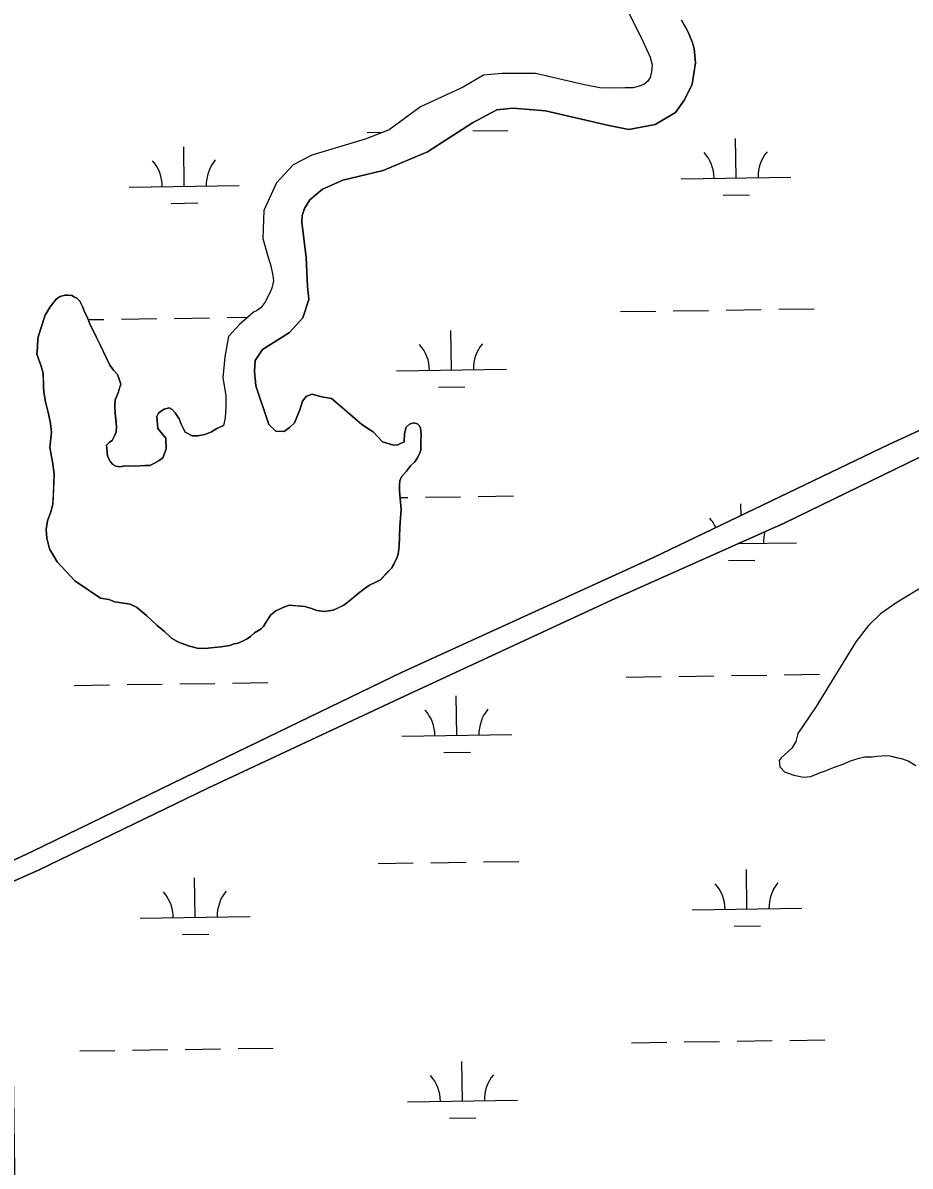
# Model space of a CAD drawing. Extents: x 3807117 to 3845308, y 337856 to 363736.
# Drawn here: x 3832395 to 3833202, y 356598 to 357639 of the extents above; entities that cross this region are included whole.
import ezdxf

# ---------------------------------------------------------------- set-up
doc = ezdxf.new("R2010")
doc.units = 0
for name, color, linetype in [('V-GRID-MAJR', 7, 'Continuous'), ('V-TOPO-SHOR', 7, 'Continuous'), ('V-WETL-SWMP', 7, 'Continuous')]:
    doc.layers.add(name, color=color, linetype=linetype)

msp = doc.modelspace()

# ---------------------------------------------------------------- linework, layer by layer
at = {"layer": 'V-GRID-MAJR'}
msp.add_spline([(3832584.656, 343599.314), (3832493.028, 349656.333), (3832401.352, 355716.436), (3832309.677, 361776.538), (3832309.63, 361779.62200000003)], degree=3, dxfattribs=at)
at = {"layer": 'V-TOPO-SHOR'}
for points in [[(3832943.523, 357654.183), (3832959.344, 357622.259), (3832965.92, 357607.828), (3832967.647, 357600.578), (3832967.268, 357594.322), (3832965.822, 357589.083), (3832963.813, 357585.913), (3832960.239, 357582.71), (3832955.0700000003, 357581.03), (3832950.411, 357579.88300000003), (3832943.126, 357579.717), (3832932.718, 357579.482), (3832920.217, 357579.719), (3832906.174, 357582.492), (3832861.681, 357592.939), (3832830.965, 357592.765), (3832814.338, 357591.346), (3832795.838, 357580.514), (3832757.196, 357562.45900000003), (3832728.514, 357541.504), (3832706.8340000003, 357533.203), (3832658.223, 357518.564), (3832641.239, 357509.85000000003), (3832625.991, 357493.366), (3832614.588, 357468.116), (3832613.605, 357442.579), (3832618.131, 357426.541), (3832620.935, 357417.753), (3832622.696, 357408.943), (3832623.323, 357404.271), (3832621.914, 357397.47000000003), (3832620.435, 357393.792), (3832617.938, 357389.05100000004), (3832615.444, 357384.308), (3832611.907, 357379.542), (3832607.8030000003, 357376.84500000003), (3832605.224, 357375.745), (3832592.461, 357364.522), (3832582.301, 357353.358), (3832579.069, 357335.061), (3832577.4250000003, 357315.761), (3832579.87, 357299.67600000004), (3832580.096, 357289.788), (3832579.291, 357279.356), (3832577.882, 357272.556)], [(3831894.4560000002, 356641.621), (3832032.122, 356706.518), (3832230.848, 356803.427), (3832403.968, 356884.702), (3832552.3680000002, 356957.11100000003), (3832740.325, 357048.067), (3832968.994, 357152.402), (3833183.676, 357255.384), (3833381.49, 357346.563), (3833573.046, 357439.157), (3833794.9220000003, 357545.418), (3833916.194, 357600.599), (3833934.559, 357615.031), (3833943.605, 357628.21400000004), (3833947.119, 357633.48600000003), (3833951.696, 357637.743)], [(3832994.398, 357641.241), (3832998.182, 357635.079), (3833000.37, 357630.442), (3833004.214, 357621.679), (3833005.916, 357615.469), (3833007.251, 357602.483), (3833004.044, 357583.146), (3832997.077, 357568.931), (3832989.009, 357557.294), (3832970.5100000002, 357546.46), (3832946.665, 357541.756), (3832928.358, 357545.50800000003), (3832870.785, 357558.783), (3832841.052, 357561.232), (3832826.505, 357559.862), (3832804.386, 357547.908), (3832763.33, 357521.46400000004), (3832723.105, 357504.415), (3832686.333, 357495.772), (3832667.7770000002, 357487.541), (3832656.539, 357477.915), (3832651.511, 357469.992), (3832649.572, 357463.7), (3832649.193, 357457.444), (3832653.045, 357425.249), (3832654.1550000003, 357399.242), (3832655.466, 357387.29600000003), (3832650.119, 357370.514), (3832637.9250000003, 357357.221), (3832613.287, 357341.564), (3832606.744, 357331.52400000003), (3832605.929, 357321.612), (3832607.264, 357308.626), (3832618.9930000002, 357273.48600000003)], [(3833989.8570000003, 357603.302), (3833978.464, 357602.00800000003), (3833959.0160000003, 357589.626), (3833925.273, 357566.539), (3833913.432, 357562.117), (3833899.4930000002, 357558.68700000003), (3833862.367, 357547.463), (3833774.61, 357502.385), (3833697.503, 357468.452), (3833566.992, 357408.39), (3833392.3510000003, 357325.52400000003), (3833256.64, 357265.86100000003), (3833087.694, 357183.64400000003), (3832930.932, 357113.642), (3832742.375, 357026.30700000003), (3832563.605, 356942.308), (3832409.544, 356867.695), (3832259.964, 356801.492), (3832067.893, 356708.885), (3831895.728, 356631.266)], [(3832417.247, 357170.001), (3832416.548, 357177.793), (3832417.935, 357185.635), (3832420.8680000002, 357194.032), (3832422.7970000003, 357200.844), (3832423.116, 357209.701), (3832423.424, 357219.079), (3832423.733, 357228.45900000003), (3832422.4450000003, 357239.362), (3832421.251, 357246.102), (3832420.069, 357252.324), (3832421.312, 357266.41000000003), (3832420.616, 357274.203), (3832418.852, 357283.01300000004), (3832416.004, 357293.882), (3832414.799, 357301.14400000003), (3832414.148, 357306.856), (3832414.019, 357312.58), (3832413.853, 357319.865), (3832412.139, 357326.597), (3832408.25, 357337.441), (3832408.629, 357343.69800000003), (3832408.961, 357352.03500000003), (3832411.3850000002, 357359.89900000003), (3832415.774, 357373.015), (3832420.294, 357380.406), (3832425.852, 357387.82), (3832429.449, 357389.985), (3832433.588, 357391.119), (3832436.711, 357391.191), (3832439.844, 357390.74), (3832442.48, 357389.237), (3832444.586, 357388.244), (3832447.248, 357385.7), (3832449.978, 357380.03500000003), (3832451.1, 357376.417), (3832453.822, 357371.272), (3832456.589, 357364.047), (3832459.307, 357358.9), (3832462.039, 357353.235), (3832465.846, 357346.032), (3832471.332, 357333.663), (3832474.597, 357327.49), (3832477.825, 357322.876), (3832481.56, 357318.794), (3832483.239, 357313.627), (3832484.364, 357310.00800000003), (3832483.393, 357306.862), (3832481.9390000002, 357302.14400000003), (3832479.477, 357295.84), (3832479.086, 357290.106), (3832479.227, 357283.859), (3832479.879, 357278.147), (3832480.5500000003, 357271.395), (3832480.137, 357266.699), (3832479.166, 357263.553), (3832476.6720000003, 357258.81200000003), (3832474.105, 357257.192), (3832472.0700000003, 357255.06200000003), (3832471.562, 357254.532), (3832471.631, 357251.409), (3832472.305, 357244.656), (3832475.025, 357239.512), (3832477.165, 357236.956), (3832479.8030000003, 357235.455), (3832483.457, 357235.017), (3832488.128, 357235.641), (3832497.508, 357235.33400000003), (3832506.343, 357236.055), (3832511.025, 357236.161), (3832514.631, 357237.804), (3832519.258, 357240.511), (3832522.84, 357243.196), (3832525.787, 357251.07300000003), (3832525.561, 357260.961), (3832518.078, 357269.64), (3832517.31, 357280.558), (3832518.801, 357283.71400000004), (3832521.355, 357285.854), (3832523.921, 357287.474), (3832528.58, 357288.623), (3832531.218, 357287.12), (3832533.8910000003, 357284.056), (3832537.663, 357278.414), (3832539.328, 357273.767), (3832543.137, 357266.564), (3832549.464, 357263.06200000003), (3832554.668, 357263.181), (3832560.887, 357264.362), (3832567.0870000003, 357266.58400000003), (3832571.699, 357269.81200000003), (3832577.882, 357272.556)], [(3832618.9930000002, 357273.48600000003), (3832625.379, 357267.38300000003), (3832633.196, 357267.039), (3832637.798, 357270.789), (3832642.3850000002, 357275.059), (3832647.3310000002, 357286.624), (3832649.756, 357294.488), (3832653.291, 357299.254), (3832658.46, 357300.933), (3832661.606, 357299.963), (3832667.367, 357298.531), (3832676.247, 357297.169), (3832687.931, 357287.021), (3832697.487, 357278.907), (3832703.328, 357273.83400000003), (3832709.146, 357269.802), (3832713.9, 357266.783), (3832722.438, 357257.606), (3832732.395, 357254.708), (3832736.559, 357254.802), (3832742.223, 357257.532), (3832742.5670000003, 357265.351), (3832743.9990000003, 357271.11), (3832747.063, 357273.783), (3832750.682, 357274.905), (3832754.348, 357273.947), (3832755.9450000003, 357272.42100000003), (3832757.032, 357270.365), (3832757.694, 357264.131), (3832757.315, 357257.874), (3832757.491, 357250.069), (3832756.508, 357247.444), (3832754.014, 357242.703), (3832752.003, 357239.532), (3832747.923, 357235.797), (3832744.386, 357231.029), (3832739.819, 357225.721), (3832738.342, 357222.042), (3832737.904, 357218.389), (3832738.021, 357213.185), (3832738.707, 357205.91000000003), (3832739.45, 357196.037), (3832738.242, 357180.38800000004), (3832737.935, 357171.01), (3832737.603, 357162.673), (3832736.727, 357155.364), (3832735.2600000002, 357151.165), (3832732.764, 357146.424), (3832730.765, 357142.734), (3832725.68, 357137.413), (3832720.592, 357132.09), (3832716.478, 357129.915), (3832710.811, 357127.183), (3832706.707, 357124.488), (3832703.125, 357121.803), (3832698.523, 357118.055), (3832694.444, 357114.318), (3832690.86, 357111.635), (3832687.276, 357108.95), (3832683.669, 357107.305), (3832677.4820000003, 357104.563), (3832669.702, 357103.347), (3832662.913, 357104.233), (3832657.1410000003, 357106.185), (3832651.903, 357107.629), (3832648.2490000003, 357108.067), (3832643.5530000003, 357108.481), (3832637.816, 357108.87200000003), (3832632.649, 357107.193), (3832625.434, 357103.906), (3832620.8340000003, 357100.158), (3832617.31, 357094.87200000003), (3832616.302, 357093.287), (3832614.3030000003, 357089.596), (3832612.27, 357087.468), (3832606.1070000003, 357083.684), (3832602.535, 357080.481), (3832599.461, 357078.326), (3832596.373, 357076.696), (3832591.218, 357074.496), (3832587.5870000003, 357073.89400000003), (3832583.458, 357072.237), (3832575.6780000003, 357071.021), (3832569.446, 357070.359), (3832561.129, 357069.651), (3832553.8340000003, 357070.005), (3832545.9820000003, 357071.912), (3832537.0530000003, 357075.352), (3832530.724, 357078.854), (3832524.339, 357084.958), (3832517.4450000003, 357090.528), (3832507.867, 357099.683), (3832498.843, 357107.289), (3832493.062, 357109.761), (3832478.953, 357112.044), (3832473.702, 357114.00800000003), (3832465.86, 357115.393), (3832442.599, 357131.007), (3832426.588, 357148.34500000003), (3832419.5530000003, 357160.16000000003), (3832417.247, 357170.001)], [(3833218.949, 357128.68200000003), (3833190.217, 357111.391), (3833175.367, 357101.174), (3833164.687, 357090.532), (3833153.06, 357075.707), (3833116.954, 357016.64400000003), (3833100.345, 356992.347), (3833098.43, 356985.023), (3833094.932, 356978.703), (3833085.245, 356970.163), (3833083.224, 356967.517), (3833083.873, 356961.811), (3833088.137, 356957.228), (3833096.525, 356954.297), (3833105.4080000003, 356952.419), (3833112.154, 356953.091), (3833119.879, 356956.386), (3833125.562, 356958.076), (3833132.769, 356961.359), (3833142.052, 356964.689), (3833148.231, 356967.429), (3833155.981, 356969.686), (3833161.154, 356970.843), (3833167.912, 356970.995), (3833172.06, 356971.609), (3833180.882, 356972.328), (3833184.014, 356971.879), (3833189.767, 356970.45), (3833195.52, 356969.018), (3833201.285, 356967.071), (3833207.615, 356963.052)]]:
    msp.add_lwpolyline(points, dxfattribs=at)
at = {"layer": 'V-WETL-SWMP'}
for p, q in [((3832708.5488099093, 357539.15127945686), (3832722.9321333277, 357539.3667732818)), ((3832804.53803734, 357540.5894092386), (3832836.5344464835, 357541.06878583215)), ((3833044.0507811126, 357497.7426263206), (3833043.511482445, 357533.73858660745)), ((3832542.19910235, 357490.22378421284), (3832541.6598036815, 357526.2197444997)), ((3832994.0563918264, 357496.99360039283), (3833094.0451704, 357498.49165224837)), ((3832492.2047130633, 357489.47475828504), (3832592.1934916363, 357490.97281014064)), ((3833032.283292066, 357482.13359167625), (3833056.280598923, 357482.4931241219)), ((3832530.431613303, 357474.61474956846), (3832554.4289201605, 357474.9742820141)), ((3832939.017496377, 357376.08452147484), (3832971.013905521, 357376.5638980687)), ((3832987.0121100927, 357376.8035863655), (3833019.008519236, 357377.28296295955)), ((3833035.0067238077, 357377.52265125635), (3833067.003132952, 357378.00202785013)), ((3833083.0013375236, 357378.24171614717), (3833114.997746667, 357378.721092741)), ((3832454.7563942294, 357368.8292249), (3832469.162226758, 357369.0450559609)), ((3832485.1604313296, 357369.2847442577), (3832517.1568404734, 357369.76412085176)), ((3832533.155045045, 357370.00380914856), (3832565.1514541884, 357370.4831857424)), ((3832581.14965876, 357370.72287403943), (3832599.831040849, 357371.00276223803)), ((3832785.2029852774, 357323.0323471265), (3832784.6636866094, 357359.02830741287)), ((3832735.2085959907, 357322.2833211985), (3832835.197374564, 357323.78137305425)), ((3832773.43549623, 357307.42331248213), (3832797.432803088, 357307.78284492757)), ((3832738.6147160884, 357206.88939779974), (3832745.528863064, 357206.9929869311)), ((3832761.5270676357, 357207.23267522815), (3832793.523476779, 357207.7120518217)), ((3832809.5216813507, 357207.95174011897), (3832841.5180904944, 357208.43111671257)), ((3833048.6522359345, 357190.6145082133), (3833048.4951264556, 357201.1009174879)), ((3833046.079658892, 357165.060688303), (3833099.0288144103, 357165.8539831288)), ((3833049.0344251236, 357165.104957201), (3833049.0154470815, 357166.3716631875)), ((3833037.266936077, 357149.49592255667), (3833061.2642429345, 357149.85545500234)), ((3832586.1333027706, 357038.0852049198), (3832618.1297119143, 357038.56458151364)), ((3832944.001140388, 357043.44685235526), (3832975.997549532, 357043.9262289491)), ((3832991.9957541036, 357044.16591724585), (3833023.992163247, 357044.6452938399)), ((3833039.990367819, 357044.8849821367), (3833071.9867769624, 357045.36435873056)), ((3833087.984981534, 357045.6040470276), (3833119.9813906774, 357046.0834236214)), ((3832442.149461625, 357035.9280102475), (3832474.1458707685, 357036.4073868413)), ((3832490.14407534, 357036.6470751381), (3832522.140484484, 357037.1264517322)), ((3832538.1386890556, 357037.366140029), (3832570.135098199, 357037.84551662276)), ((3832790.1866292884, 356990.3946780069), (3832789.64733062, 357026.3906382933)), ((3832740.1922400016, 356989.64565207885), (3832840.181018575, 356991.1437039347)), ((3832778.419140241, 356974.78564336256), (3832802.416447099, 356975.14517580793)), ((3832718.516097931, 356873.87594121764), (3832750.5125070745, 356874.3553178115)), ((3832766.510711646, 356874.5950061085), (3832798.5071207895, 356875.0743827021)), ((3832814.505325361, 356875.3140709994), (3832846.501734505, 356875.793447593)), ((3833054.0180691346, 356832.4672880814), (3833053.4787704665, 356868.4632483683)), ((3832552.1663903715, 356824.9484459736), (3832551.6270917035, 356860.9444062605)), ((3833004.023679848, 356831.7182621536), (3833104.0124584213, 356833.2163140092)), ((3832502.1720010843, 356824.1994200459), (3832602.1607796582, 356825.6974719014)), ((3832540.3989013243, 356809.3394113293), (3832564.3962081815, 356809.698943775)), ((3833042.250580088, 356816.85825343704), (3833066.247886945, 356817.2177858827)), ((3832591.1169467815, 356705.4475358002), (3832623.1133559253, 356705.92691239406)), ((3832948.984784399, 356710.80918323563), (3832980.9811935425, 356711.28855982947)), ((3832996.979398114, 356711.52824812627), (3833028.975807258, 356712.00762472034)), ((3833044.9740118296, 356712.24731301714), (3833076.970420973, 356712.726689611)), ((3833092.9686255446, 356712.966377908), (3833124.965034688, 356713.44575450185)), ((3832447.1331056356, 356703.2903411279), (3832479.129514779, 356703.76971772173)), ((3832495.127719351, 356704.0094060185), (3832527.1241284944, 356704.48878261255)), ((3832543.122333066, 356704.72847090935), (3832575.11874221, 356705.2078475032)), ((3832795.1702732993, 356657.7570088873), (3832794.630974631, 356693.75296917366)), ((3832745.175884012, 356657.0079829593), (3832845.164662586, 356658.5060348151)), ((3832783.402784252, 356642.1479742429), (3832807.4000911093, 356642.50750668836))]:
    msp.add_line(p, q, dxfattribs=at)
for points in [[(3832943.523, 357654.18200000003), (3832959.345, 357622.259), (3832965.92, 357607.829), (3832967.646, 357600.579), (3832967.267, 357594.322), (3832965.823, 357589.083)], [(3832703.328, 357273.83400000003), (3832676.247, 357297.17), (3832667.366, 357298.531), (3832661.606, 357299.963), (3832658.461, 357300.933), (3832653.292, 357299.254), (3832649.756, 357294.488), (3832647.3310000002, 357286.624), (3832642.386, 357275.058), (3832637.7970000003, 357270.789), (3832633.196, 357267.04), (3832625.379, 357267.384), (3832618.9930000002, 357273.487), (3832607.264, 357308.626), (3832605.9280000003, 357321.613), (3832606.745, 357331.52400000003), (3832613.287, 357341.564), (3832637.924, 357357.221), (3832650.119, 357370.514), (3832655.467, 357387.29600000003), (3832654.1550000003, 357399.242), (3832653.046, 357425.25), (3832649.193, 357457.444), (3832649.572, 357463.7), (3832651.512, 357469.992), (3832656.54, 357477.916), (3832667.776, 357487.542), (3832686.3340000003, 357495.772), (3832723.105, 357504.414), (3832763.3310000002, 357521.465), (3832804.386, 357547.907), (3832826.504, 357559.862), (3832841.051, 357561.233), (3832870.785, 357558.782), (3832928.358, 357545.507), (3832946.666, 357541.756), (3832970.5100000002, 357546.461), (3832989.009, 357557.293), (3832997.076, 357568.93), (3833004.044, 357583.145), (3833007.251, 357602.483), (3833005.915, 357615.469), (3833004.213, 357621.678), (3833000.37, 357630.443), (3832998.182, 357635.079), (3832994.398, 357641.241)], [(3832965.823, 357589.083), (3832963.812, 357585.913), (3832960.24, 357582.70900000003), (3832955.071, 357581.03), (3832950.411, 357579.88300000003), (3832932.718, 357579.482), (3832920.217, 357579.72000000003), (3832906.174, 357582.492), (3832861.681, 357592.939), (3832830.966, 357592.765), (3832814.3370000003, 357591.347), (3832795.838, 357580.515), (3832757.197, 357562.45900000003), (3832728.514, 357541.504), (3832706.8340000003, 357533.203), (3832658.223, 357518.565), (3832641.238, 357509.85000000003), (3832625.992, 357493.365), (3832614.588, 357468.115), (3832613.6040000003, 357442.58), (3832618.132, 357426.542), (3832620.934, 357417.754), (3832622.696, 357408.943), (3832623.322, 357404.271), (3832621.914, 357397.47000000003), (3832620.435, 357393.792), (3832615.443, 357384.30700000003), (3832611.907, 357379.541), (3832607.802, 357376.84500000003), (3832605.224, 357375.745), (3832592.461, 357364.522), (3832582.301, 357353.359), (3832579.0700000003, 357335.06200000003), (3832577.424, 357315.76), (3832579.8710000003, 357299.675), (3832580.095, 357289.788), (3832579.29, 357279.356), (3832577.882, 357272.556), (3832571.698, 357269.813), (3832567.086, 357266.585), (3832560.8880000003, 357264.362), (3832554.668, 357263.18), (3832549.464, 357263.06200000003), (3832543.137, 357266.564), (3832539.329, 357273.766), (3832537.662, 357278.414), (3832533.89, 357284.056), (3832531.218, 357287.119), (3832528.5810000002, 357288.62200000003), (3832523.921, 357287.47500000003), (3832521.3540000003, 357285.855), (3832518.8000000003, 357283.71400000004), (3832517.309, 357280.55700000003), (3832518.077, 357269.641), (3832525.562, 357260.96), (3832525.786, 357251.07300000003), (3832522.84, 357243.196), (3832519.257, 357240.512), (3832514.632, 357237.804), (3832511.025, 357236.161), (3832506.342, 357236.055), (3832497.507, 357235.33400000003), (3832488.129, 357235.642), (3832483.457, 357235.016), (3832479.8030000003, 357235.454), (3832477.166, 357236.956), (3832475.025, 357239.511), (3832472.306, 357244.656), (3832471.632, 357251.409), (3832471.562, 357254.531), (3832474.105, 357257.192), (3832476.671, 357258.81200000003), (3832479.167, 357263.554), (3832480.137, 357266.7), (3832480.551, 357271.395), (3832479.228, 357283.86), (3832479.0870000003, 357290.105), (3832479.477, 357295.84), (3832481.938, 357302.14400000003), (3832484.363, 357310.00800000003), (3832483.24, 357313.627), (3832481.561, 357318.795), (3832477.824, 357322.876), (3832474.596, 357327.489), (3832471.333, 357333.662), (3832465.846, 357346.033), (3832462.039, 357353.23600000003), (3832459.307, 357358.901), (3832456.588, 357364.04600000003), (3832453.821, 357371.272), (3832451.1010000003, 357376.417), (3832449.978, 357380.036), (3832447.247, 357385.701), (3832444.586, 357388.244), (3832442.481, 357389.238), (3832439.844, 357390.74), (3832436.71, 357391.19), (3832433.588, 357391.119), (3832429.448, 357389.984), (3832425.853, 357387.82), (3832420.294, 357380.406)], [(3832420.294, 357380.406), (3832415.775, 357373.014), (3832411.386, 357359.89900000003), (3832408.961, 357352.03500000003), (3832408.629, 357343.697), (3832408.25, 357337.441), (3832412.14, 357326.596), (3832413.8540000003, 357319.866), (3832414.149, 357306.857), (3832414.799, 357301.145), (3832416.004, 357293.88300000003), (3832418.853, 357283.014), (3832420.615, 357274.203), (3832421.312, 357266.41000000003), (3832420.069, 357252.324), (3832422.4450000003, 357239.362), (3832423.733, 357228.458), (3832422.796, 357200.843), (3832420.867, 357194.031), (3832417.934, 357185.635), (3832416.549, 357177.794), (3832417.2460000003, 357170), (3832419.552, 357160.16000000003), (3832426.5870000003, 357148.34500000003), (3832442.599, 357131.006), (3832465.86, 357115.392), (3832473.701, 357114.00800000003), (3832478.952, 357112.044), (3832493.061, 357109.76), (3832498.844, 357107.288), (3832507.866, 357099.683), (3832517.4450000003, 357090.528), (3832524.339, 357084.957), (3832530.725, 357078.854), (3832537.052, 357075.353), (3832545.981, 357071.911), (3832553.833, 357070.006), (3832561.13, 357069.65), (3832569.4450000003, 357070.359), (3832575.677, 357071.021), (3832583.4590000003, 357072.238), (3832587.5870000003, 357073.89400000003), (3832591.218, 357074.496), (3832596.3740000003, 357076.696), (3832599.461, 357078.327), (3832602.536, 357080.48), (3832606.108, 357083.684), (3832612.27, 357087.468), (3832614.304, 357089.597), (3832616.3030000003, 357093.286), (3832620.8340000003, 357100.157), (3832625.434, 357103.906), (3832632.649, 357107.193), (3832637.8170000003, 357108.87200000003), (3832648.248, 357108.067), (3832651.903, 357107.629), (3832657.142, 357106.185), (3832662.913, 357104.233), (3832669.701, 357103.346), (3832677.483, 357104.563), (3832687.276, 357108.95), (3832694.443, 357114.318), (3832698.524, 357118.055), (3832703.125, 357121.804), (3832706.708, 357124.488), (3832710.812, 357127.184), (3832716.478, 357129.916), (3832720.593, 357132.091), (3832730.765, 357142.734), (3832735.2600000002, 357151.166), (3832736.727, 357155.364), (3832737.603, 357162.673), (3832738.2430000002, 357180.389), (3832739.451, 357196.036), (3832738.707, 357205.911), (3832738.021, 357213.184), (3832737.904, 357218.38800000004), (3832738.342, 357222.042), (3832739.8200000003, 357225.72000000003), (3832744.386, 357231.03), (3832747.9220000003, 357235.79600000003), (3832752.003, 357239.532), (3832754.014, 357242.702), (3832756.509, 357247.444), (3832757.491, 357250.069), (3832757.315, 357257.875), (3832757.694, 357264.131), (3832757.032, 357270.364), (3832755.944, 357272.422), (3832754.348, 357273.947), (3832750.682, 357274.906), (3832747.063, 357273.783), (3832743.9990000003, 357271.11), (3832742.568, 357265.351), (3832742.224, 357257.533), (3832736.559, 357254.802), (3832732.396, 357254.708), (3832722.438, 357257.606), (3832713.9, 357266.784), (3832709.146, 357269.80100000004), (3832703.328, 357273.83400000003)], [(3833381.491, 357346.563), (3833183.6750000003, 357255.384), (3832968.994, 357152.403), (3832740.325, 357048.066), (3832552.3680000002, 356957.11100000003), (3832403.967, 356884.702), (3832230.848, 356803.428), (3832032.123, 356706.518), (3831894.455, 356641.621)], [(3831895.727, 356631.266), (3832067.892, 356708.885), (3832259.965, 356801.491), (3832409.544, 356867.696), (3832563.606, 356942.309), (3832742.375, 357026.30700000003), (3832930.933, 357113.642), (3833087.6950000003, 357183.64400000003), (3833256.6410000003, 357265.862)], [(3833218.948, 357128.683), (3833190.217, 357111.391), (3833175.367, 357101.174), (3833164.687, 357090.532), (3833153.061, 357075.707), (3833116.955, 357016.645), (3833100.344, 356992.347), (3833098.429, 356985.023), (3833094.932, 356978.704), (3833085.244, 356970.164), (3833083.224, 356967.518), (3833083.873, 356961.81200000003), (3833088.137, 356957.228), (3833096.525, 356954.298), (3833105.4080000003, 356952.419), (3833112.153, 356953.091), (3833119.879, 356956.387), (3833125.561, 356958.075), (3833132.768, 356961.359), (3833142.0530000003, 356964.689), (3833148.2320000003, 356967.429), (3833155.981, 356969.685), (3833161.1550000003, 356970.842), (3833167.913, 356970.995), (3833172.059, 356971.609), (3833180.883, 356972.328), (3833184.014, 356971.879), (3833195.52, 356969.01900000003), (3833201.284, 356967.07), (3833207.616, 356963.053)]]:
    msp.add_lwpolyline(points, dxfattribs=at)
for centre, radius, start, end in [((3832988.8069312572, 357497.38980839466), 35.24628790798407, 0.08653253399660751, 41.630190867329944), ((3833099.280405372, 357499.0449440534), 35.24628790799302, 140.0865295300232, 181.63018786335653), ((3832486.955252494, 357489.8709662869), 35.24628790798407, 0.08653253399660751, 41.630190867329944), ((3832597.4287266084, 357491.52610194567), 35.24628790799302, 140.0865295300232, 181.63018786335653), ((3832729.959135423, 357322.6795292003), 35.24628790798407, 0.08653253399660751, 41.630190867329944), ((3832840.432609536, 357324.3346648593), 35.24628790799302, 140.0865295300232, 181.63018786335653), ((3832993.790575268, 357164.7521392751), 35.24628790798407, 24.960706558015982, 41.630190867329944), ((3833104.2640493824, 357166.4072749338), 35.24628790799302, 164.40428135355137, 181.63018786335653), ((3832734.9427794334, 356990.04186008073), 35.24628790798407, 0.08653253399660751, 41.630190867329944), ((3832845.416253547, 356991.6969957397), 35.24628790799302, 140.0865295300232, 181.63018786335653), ((3832998.774219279, 356832.1144701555), 35.24628790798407, 0.08653253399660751, 41.630190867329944), ((3833109.2476933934, 356833.76960581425), 35.24628790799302, 140.0865295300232, 181.63018786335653), ((3832496.922540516, 356824.5956280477), 35.24628790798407, 0.08653253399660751, 41.630190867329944), ((3832607.3960146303, 356826.25076370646), 35.24628790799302, 140.0865295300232, 181.63018786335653), ((3832739.926423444, 356657.40419096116), 35.24628790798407, 0.08653253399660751, 41.630190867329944), ((3832850.399897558, 356659.05932662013), 35.24628790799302, 140.0865295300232, 181.63018786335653)]:
    msp.add_arc(centre, radius, start, end, dxfattribs=at)

doc.saveas('drawing.dxf')
